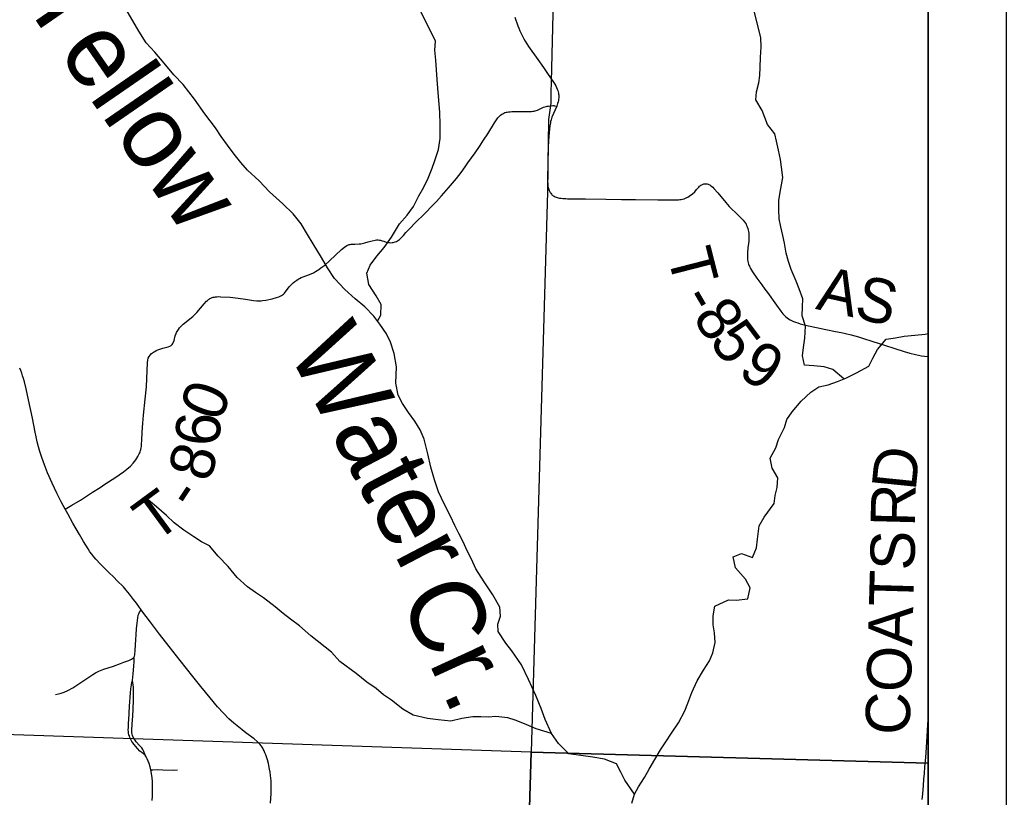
# Model space of a CAD drawing. Extents: x -14196 to 143, y -6096 to 28.
# Drawn here: x 63.739 to 65.003, y 17.71 to 18.706 of the extents above; entities that cross this region are included whole.
import ezdxf

# ---------------------------------------------------------------- set-up
doc = ezdxf.new("R2010")
doc.units = 0
for name, color, linetype in [('GM_X_Corporation', 7, 'Continuous'), ('GM_X_County_Road', 7, 'Continuous'), ('GM_X_Minor_River', 7, 'Continuous'), ('GM_X_Minor_River_Text', 7, 'Continuous'), ('GM_X_Township_Road', 7, 'Continuous'), ('GM_X_Township_Road_Text', 7, 'Continuous'), ('SH_Data', 7, 'Continuous')]:
    doc.layers.add(name, color=color, linetype=linetype)

msp = doc.modelspace()

# ---------------------------------------------------------------- linework, layer by layer
at = {"layer": 'GM_X_Corporation'}
for points in [[(58.1028, 16.8985), (64.9028, 16.8985), (64.9028, 18.7286), (64.4266, 18.7347), (64.3696, 18.7343), (63.6879, 18.7414), (63.0887, 18.7577), (62.5403, 18.7731)], [(62.3117, 16.8985), (64.9028, 16.8985), (64.9028, 18.7286), (64.4266, 18.7347), (64.3696, 18.7343), (63.6879, 18.7414), (63.0887, 18.7577), (62.5403, 18.7731)]]:
    msp.add_lwpolyline(points, dxfattribs=at)
for points in [[(64.9028, 17.7536), (64.9028, 18.7274), (64.7157, 18.7298), (64.4224, 18.7316), (64.4198, 18.6269), (64.4192, 18.6133), (64.4194, 18.5996), (64.4162, 18.5787), (64.4151, 18.4859), (64.394, 17.7675)], [(63.3498, 16.8985), (64.3679, 16.8985), (64.394, 17.7675), (63.3993, 17.801)], [(64.3679, 16.8985), (64.9028, 16.8985), (64.9028, 17.7536), (64.394, 17.7675)]]:
    msp.add_lwpolyline(points, close=True, dxfattribs=at)
at = {"layer": 'GM_X_County_Road'}
for points in [[(63.797, 18.0791), (63.792, 18.0884), (63.7864, 18.0994), (63.7803, 18.1122), (63.7744, 18.1257), (63.7704, 18.136), (63.7672, 18.1453), (63.7648, 18.153), (63.7631, 18.1589), (63.7613, 18.1655), (63.7598, 18.1719), (63.7585, 18.1779), (63.7551, 18.1955), (63.7502, 18.2193), (63.7471, 18.2333), (63.7448, 18.2423), (63.7437, 18.2464), (63.7425, 18.2501), (63.7415, 18.2534), (63.7403, 18.2566), (63.7388, 18.2598)], [(63.8943, 17.9502), (63.8883, 17.9584), (63.8846, 17.9633), (63.8795, 17.9699), (63.8775, 17.9725), (63.8754, 17.9751), (63.8736, 17.9772), (63.8717, 17.9794), (63.8638, 17.9874), (63.8594, 17.9917), (63.8532, 17.9978), (63.8423, 18.0087), (63.8364, 18.015), (63.8338, 18.0181), (63.8313, 18.0212), (63.8288, 18.0245), (63.8264, 18.0282), (63.8205, 18.0376), (63.8153, 18.0466), (63.8071, 18.0612), (63.8003, 18.0731), (63.797, 18.0791)], [(64.0602, 17.7023), (64.0608, 17.7147), (64.061, 17.7222), (64.0608, 17.731), (64.0606, 17.7343), (64.0603, 17.7378), (64.0597, 17.7419), (64.059, 17.7459), (64.0574, 17.7532), (64.0561, 17.7579), (64.055, 17.7616), (64.0541, 17.7643), (64.053, 17.7669), (64.0519, 17.7694), (64.0509, 17.7715), (64.0502, 17.7728), (64.0493, 17.774), (64.0486, 17.7752), (64.0478, 17.7763), (64.0468, 17.7776), (64.0457, 17.7787), (64.0444, 17.7801), (64.043, 17.7814), (64.0392, 17.7847), (64.0287, 17.7924), (64.0238, 17.7962), (64.0194, 17.7996), (64.0132, 17.8047), (64.0068, 17.8105), (63.9998, 17.8175), (63.9923, 17.8257), (63.9827, 17.8371), (63.9709, 17.8516), (63.9605, 17.8646), (63.9445, 17.8851), (63.9303, 17.9031), (63.9181, 17.9187), (63.9066, 17.934), (63.8953, 17.9488), (63.8943, 17.9502)]]:
    msp.add_lwpolyline(points, dxfattribs=at)
at = {"layer": 'GM_X_Minor_River'}
for points in [[(64.5267, 17.7137), (64.514, 17.7318), (64.509, 17.742), (64.5036, 17.7526), (64.488, 17.7585), (64.4731, 17.761), (64.4576, 17.7631), (64.4424, 17.7653), (64.429, 17.7788), (64.4201, 17.7917), (64.412, 17.8094), (64.4069, 17.8234), (64.3999, 17.8401), (64.3953, 17.8503), (64.3906, 17.8609), (64.3817, 17.8794), (64.3694, 17.8975), (64.3617, 17.9073), (64.3517, 17.9221), (64.3516, 17.9315), (64.3549, 17.9418), (64.354, 17.9536), (64.3451, 17.9691), (64.334, 17.9861), (64.3232, 18.0027), (64.3177, 18.0148), (64.3123, 18.0258), (64.3069, 18.0371), (64.3015, 18.0477), (64.2964, 18.0583), (64.2906, 18.07), (64.2829, 18.0852), (64.2755, 18.1011), (64.2701, 18.1166), (64.2657, 18.1329), (64.2618, 18.15), (64.257, 18.1689), (64.252, 18.1807), (64.245, 18.192), (64.237, 18.2029), (64.2293, 18.2143), (64.2238, 18.2252), (64.2207, 18.2404), (64.2216, 18.2617), (64.2187, 18.2788), (64.214, 18.2932), (64.2086, 18.3038), (64.2002, 18.3163), (64.1925, 18.3264), (64.181, 18.3385), (64.1687, 18.3487), (64.1554, 18.3607), (64.1423, 18.3746), (64.1331, 18.3886), (64.1254, 18.4018), (64.115, 18.4192), (64.1076, 18.4313), (64.0995, 18.4446), (64.0892, 18.4578), (64.0758, 18.4706), (64.0589, 18.486), (64.0455, 18.4999), (64.0306, 18.5135), (64.0221, 18.5233), (64.0137, 18.5339), (64.0052, 18.5456), (63.9968, 18.5569), (63.9895, 18.5679), (63.976, 18.5856), (63.9629, 18.6045), (63.9483, 18.6234), (63.9365, 18.6358), (63.9238, 18.6509), (63.9119, 18.6649), (63.9008, 18.6769), (63.8915, 18.6917), (63.866, 18.736)], [(64.1974, 18.32), (64.2016, 18.3277), (64.2018, 18.3414), (64.1956, 18.3527), (64.186, 18.3671), (64.1836, 18.3815), (64.188, 18.3918), (64.1966, 18.4033), (64.2056, 18.4144), (64.215, 18.4278), (64.2254, 18.4446), (64.2351, 18.4561), (64.2434, 18.4672), (64.2504, 18.4806), (64.2568, 18.4917), (64.2623, 18.5035), (64.2671, 18.5161), (64.2708, 18.526), (64.2756, 18.5402), (64.2774, 18.5542), (64.2776, 18.5721), (64.277, 18.5873), (64.2762, 18.5983), (64.2749, 18.6132), (64.2736, 18.6299), (64.2718, 18.6546), (64.2709, 18.6675), (64.2715, 18.6789), (64.249, 18.7248)], [(64.7949, 18.2461), (64.7808, 18.2579), (64.7694, 18.2616), (64.7561, 18.2626), (64.7444, 18.2637), (64.7416, 18.2758), (64.743, 18.2861), (64.7448, 18.2982), (64.7454, 18.3138), (64.7415, 18.3267), (64.7417, 18.3385), (64.742, 18.3488), (64.7373, 18.3613), (64.7338, 18.3715), (64.7272, 18.3863), (64.7237, 18.3965), (64.7209, 18.4071), (64.7185, 18.42), (64.7165, 18.4299), (64.7141, 18.4409), (64.7118, 18.4511), (64.7113, 18.4633), (64.7115, 18.4751), (64.714, 18.4903), (64.7165, 18.5044), (64.7149, 18.5173), (64.7136, 18.5272), (64.7112, 18.5393), (64.7085, 18.5507), (64.7065, 18.5602), (64.6969, 18.5723), (64.6899, 18.5901), (64.6818, 18.6037), (64.6828, 18.614), (64.6857, 18.6254), (64.6872, 18.6349), (64.6874, 18.6456), (64.6881, 18.6578), (64.6887, 18.6715), (64.6882, 18.6832), (64.6798, 18.7178)], [(64.6067, 17.8592), (64.6149, 17.8725), (64.6224, 17.8848), (64.6268, 17.8951), (64.6297, 17.908), (64.6288, 17.9205), (64.6272, 17.9308), (64.6271, 17.9425), (64.6293, 17.9547), (64.647, 17.9629), (64.6569, 17.9622), (64.6716, 17.9643), (64.6745, 17.9783), (64.6687, 17.9893), (64.6557, 18.004), (64.6529, 18.018), (64.6638, 18.0223), (64.6779, 18.0171), (64.6827, 18.0297), (64.6841, 18.0407), (64.6862, 18.0579), (64.6925, 18.0689), (64.7053, 18.0862), (64.7067, 18.0964), (64.7092, 18.1067), (64.7102, 18.1193), (64.7029, 18.1314), (64.7005, 18.1443), (64.7076, 18.1576), (64.7112, 18.1683), (64.7187, 18.1836), (64.7216, 18.1939), (64.7287, 18.2038), (64.7399, 18.2176), (64.7523, 18.2291), (64.7625, 18.2357), (64.7746, 18.2385), (64.7867, 18.2428), (64.7973, 18.2471), (64.8108, 18.2536), (64.8267, 18.2622), (64.8319, 18.2725), (64.8378, 18.2839), (64.8491, 18.297), (64.8608, 18.2986), (64.8722, 18.3006), (64.8858, 18.3019), (64.8987, 18.3035), (64.9028, 18.3041)], [(64.4202, 17.7916), (64.4004, 17.7975), (64.3855, 17.8039), (64.3737, 17.8087), (64.3642, 17.8116), (64.349, 17.8134), (64.3392, 17.8125), (64.3297, 17.8128), (64.3194, 17.8127), (64.3054, 17.8107), (64.2914, 17.8071), (64.2751, 17.8089), (64.2611, 17.8106), (64.2428, 17.815), (64.2299, 17.8225), (64.215, 17.8341), (64.205, 17.8409), (64.1955, 17.8491), (64.1836, 17.8574), (64.1699, 17.8683), (64.1489, 17.884), (64.1385, 17.8957), (64.1117, 17.9167), (64.0972, 17.9295), (64.0857, 17.9381), (64.0762, 17.9453), (64.0662, 17.9539), (64.0513, 17.9652), (64.041, 17.9723), (64.0307, 17.9794), (64.0173, 17.9914), (64.0058, 18.0054), (63.9932, 18.019), (63.982, 18.0322), (63.9717, 18.037), (63.9618, 18.0434), (63.9492, 18.052), (63.9366, 18.0617), (63.9267, 18.0708), (63.914, 18.0821), (63.9007, 18.0933)], [(64.523, 17.7023), (64.5267, 17.7137), (64.5315, 17.7232), (64.5394, 17.7351), (64.5453, 17.7458), (64.5599, 17.7706), (64.5666, 17.7809), (64.5741, 17.792), (64.583, 17.805), (64.5908, 17.8206), (64.5949, 17.8302), (64.6001, 17.8439), (64.6067, 17.8592)]]:
    msp.add_lwpolyline(points, dxfattribs=at)
at = {"layer": 'GM_X_Township_Road'}
for points in [[(64.3733, 18.7098), (64.3745, 18.706), (64.3757, 18.7023), (64.377, 18.6984), (64.3782, 18.6954), (64.3796, 18.6921), (64.3811, 18.6889), (64.3829, 18.6854), (64.3846, 18.682), (64.3865, 18.6789), (64.3909, 18.6721), (64.4027, 18.6553), (64.4099, 18.6452), (64.4152, 18.6376), (64.4228, 18.6263), (64.4243, 18.6239), (64.4256, 18.6216), (64.4265, 18.6197), (64.4274, 18.6176), (64.4281, 18.6157), (64.4286, 18.614), (64.429, 18.6124), (64.4292, 18.611), (64.4294, 18.6096), (64.4295, 18.6079), (64.4295, 18.6064), (64.4293, 18.6048), (64.4291, 18.6029), (64.4287, 18.6012), (64.428, 18.5989), (64.4274, 18.5973), (64.4268, 18.5958)], [(63.797, 18.0791), (63.8056, 18.0841), (63.8166, 18.0907), (63.8218, 18.094), (63.8269, 18.0974), (63.832, 18.1008), (63.8419, 18.107), (63.8481, 18.111), (63.8574, 18.1171), (63.8605, 18.1192), (63.8718, 18.1267), (63.8762, 18.1302), (63.8808, 18.1343), (63.8842, 18.138), (63.8859, 18.1401), (63.8876, 18.1424), (63.889, 18.1445), (63.8903, 18.1466), (63.8912, 18.1481), (63.8921, 18.1498), (63.8927, 18.1512), (63.8933, 18.1527), (63.8938, 18.1542), (63.8942, 18.1557), (63.8945, 18.1575), (63.8947, 18.1594), (63.895, 18.163), (63.8952, 18.1672), (63.8957, 18.1776), (63.8968, 18.1892), (63.8974, 18.1996), (63.8996, 18.22), (63.9011, 18.2358), (63.9026, 18.267), (63.9029, 18.2701), (63.9036, 18.2724), (63.9046, 18.2746), (63.906, 18.2766), (63.9077, 18.2784), (63.9088, 18.2793), (63.9101, 18.2802), (63.912, 18.2813), (63.9138, 18.2823), (63.9158, 18.2833), (63.9183, 18.2843), (63.9224, 18.2855), (63.929, 18.2871), (63.9313, 18.288), (63.9322, 18.2884), (63.9329, 18.289), (63.9336, 18.2895), (63.9342, 18.2903), (63.9349, 18.2913), (63.9355, 18.2924), (63.9366, 18.2952), (63.9382, 18.3012), (63.9392, 18.3041), (63.9398, 18.3055), (63.9405, 18.3068), (63.9421, 18.3095), (63.9434, 18.3114), (63.9447, 18.3129), (63.9484, 18.3162), (63.9605, 18.326), (63.9657, 18.331), (63.9752, 18.3424), (63.9782, 18.3456), (63.9793, 18.3465), (63.9806, 18.3476), (63.9816, 18.3483), (63.9826, 18.3489), (63.9839, 18.3496), (63.9855, 18.3502), (63.9869, 18.3507), (63.9885, 18.351), (63.9899, 18.3513), (63.9915, 18.3514), (63.9937, 18.3515), (63.9965, 18.3514), (64.0083, 18.3508), (64.0188, 18.3497), (64.028, 18.3484), (64.0384, 18.3466), (64.0427, 18.3462), (64.0444, 18.346), (64.0464, 18.3461), (64.0481, 18.3462), (64.0501, 18.3464), (64.0543, 18.3471), (64.0621, 18.3488), (64.068, 18.3503), (64.0709, 18.3512), (64.0725, 18.352), (64.0741, 18.3529), (64.0754, 18.3537), (64.0766, 18.3547), (64.0779, 18.356), (64.0791, 18.3573), (64.0832, 18.3626), (64.0847, 18.3644), (64.0876, 18.3675), (64.0893, 18.3693), (64.0913, 18.3709), (64.0938, 18.3727), (64.0954, 18.3738), (64.0975, 18.3748), (64.0996, 18.3758), (64.102, 18.3768), (64.1101, 18.3799), (64.1152, 18.3822), (64.1176, 18.3835), (64.1201, 18.385), (64.1222, 18.3864), (64.1247, 18.3882), (64.1296, 18.392), (64.1356, 18.3973), (64.151, 18.4118), (64.1549, 18.4149), (64.158, 18.4169), (64.159, 18.4175), (64.1601, 18.418), (64.1611, 18.4183), (64.1621, 18.4184), (64.1633, 18.4186), (64.1682, 18.4188), (64.1738, 18.419), (64.1757, 18.4192), (64.1775, 18.4195), (64.1811, 18.4205), (64.1853, 18.4217), (64.1906, 18.4232), (64.1943, 18.4239), (64.1961, 18.4241), (64.1981, 18.4241), (64.1996, 18.424), (64.201, 18.4238), (64.2021, 18.4236), (64.2032, 18.4232), (64.2053, 18.4224), (64.2082, 18.4214), (64.2113, 18.4208), (64.2128, 18.4207), (64.2144, 18.4206), (64.2159, 18.4207), (64.2175, 18.4209), (64.2199, 18.4216), (64.2216, 18.4223), (64.2229, 18.423), (64.2242, 18.4239), (64.2255, 18.4248), (64.2271, 18.4263), (64.2305, 18.4298), (64.2337, 18.4336), (64.2362, 18.4362), (64.24, 18.4402), (64.2442, 18.4446), (64.2486, 18.449), (64.2548, 18.4551), (64.261, 18.4612), (64.2653, 18.4656), (64.2727, 18.4734), (64.2792, 18.4806), (64.288, 18.4908), (64.2983, 18.503), (64.3046, 18.5106), (64.3096, 18.5177), (64.3131, 18.5228), (64.3224, 18.5359), (64.3279, 18.544), (64.333, 18.5519), (64.3384, 18.5602), (64.3473, 18.5744), (64.3496, 18.5781), (64.3514, 18.5806), (64.3526, 18.582), (64.3538, 18.5832), (64.355, 18.5842), (64.3564, 18.5852), (64.3577, 18.586), (64.3591, 18.5867), (64.3604, 18.5873), (64.362, 18.5878), (64.3634, 18.5881), (64.365, 18.5884), (64.3672, 18.5885), (64.3694, 18.5886), (64.3786, 18.589), (64.3871, 18.5889), (64.3944, 18.589), (64.3962, 18.5891), (64.398, 18.5893), (64.3992, 18.5895), (64.4004, 18.5899), (64.4021, 18.5904), (64.4038, 18.5912), (64.4099, 18.5943), (64.4115, 18.5949), (64.4134, 18.5953), (64.4148, 18.5955), (64.4164, 18.5958), (64.4189, 18.596), (64.4219, 18.5963), (64.423, 18.5963), (64.4242, 18.5962), (64.4268, 18.5958)], [(64.4268, 18.5958), (64.4226, 18.5862), (64.4208, 18.5816), (64.4197, 18.578), (64.4191, 18.5759), (64.4187, 18.5738), (64.4181, 18.5704), (64.4176, 18.5665), (64.4167, 18.5573), (64.4159, 18.5437), (64.4155, 18.5296), (64.4154, 18.5172), (64.4152, 18.5079), (64.4152, 18.5004), (64.4154, 18.4949), (64.4156, 18.493), (64.4159, 18.4912), (64.4162, 18.4899), (64.4166, 18.4888), (64.417, 18.4876), (64.4176, 18.4865), (64.4183, 18.4851), (64.4192, 18.484), (64.42, 18.4829), (64.4208, 18.482), (64.4215, 18.4814), (64.4223, 18.4808), (64.4234, 18.4802), (64.4247, 18.4796), (64.426, 18.479), (64.4274, 18.4785), (64.4289, 18.4781), (64.4304, 18.4779), (64.4324, 18.4775), (64.4347, 18.4773), (64.4384, 18.4771), (64.4405, 18.477), (64.443, 18.477), (64.4515, 18.4769), (64.4639, 18.4767), (64.4898, 18.4765), (64.5097, 18.476), (64.5277, 18.4759), (64.5563, 18.4755), (64.5774, 18.4755), (64.5802, 18.4755), (64.5827, 18.4757), (64.5845, 18.4759), (64.5861, 18.4762), (64.5882, 18.4766), (64.59, 18.477), (64.5919, 18.4776), (64.5936, 18.4784), (64.5949, 18.4791), (64.5964, 18.4801), (64.6009, 18.4834), (64.6036, 18.4859), (64.6061, 18.4887), (64.6089, 18.492), (64.6097, 18.4929), (64.6107, 18.4937), (64.6117, 18.4944), (64.6128, 18.495), (64.6136, 18.4954), (64.6145, 18.4957), (64.6153, 18.496), (64.6163, 18.4961), (64.6174, 18.4962), (64.6186, 18.4962), (64.6198, 18.496), (64.6209, 18.4956), (64.6218, 18.4952), (64.6229, 18.4947), (64.624, 18.494), (64.6252, 18.493), (64.6268, 18.4916), (64.6283, 18.4901), (64.6331, 18.4844), (64.6434, 18.4722), (64.648, 18.4672), (64.6514, 18.4636), (64.6558, 18.4593), (64.6638, 18.4517), (64.6656, 18.4497), (64.667, 18.448), (64.6684, 18.4461), (64.6695, 18.4442), (64.6702, 18.4428), (64.671, 18.441), (64.6717, 18.4388), (64.6723, 18.4368), (64.6727, 18.4349), (64.6728, 18.4328), (64.673, 18.431), (64.673, 18.4285), (64.673, 18.4261), (64.6728, 18.4227), (64.6725, 18.4194), (64.6719, 18.414), (64.6714, 18.4078), (64.6713, 18.405), (64.6713, 18.4023), (64.6713, 18.4006), (64.6714, 18.3989), (64.6717, 18.3965), (64.6721, 18.3948), (64.6725, 18.3933), (64.673, 18.3919), (64.6737, 18.3904), (64.6744, 18.3891), (64.6751, 18.3876), (64.6777, 18.3834), (64.6834, 18.3752), (64.6895, 18.3667), (64.6935, 18.3611), (64.6968, 18.3566), (64.7083, 18.3405), (64.7138, 18.333), (64.7166, 18.3296), (64.7184, 18.3277), (64.7201, 18.3261), (64.722, 18.3245), (64.724, 18.323), (64.726, 18.3218), (64.7283, 18.3206), (64.7304, 18.3196), (64.7329, 18.3187), (64.7356, 18.3177), (64.7388, 18.3168), (64.7439, 18.3154), (64.7496, 18.3141), (64.7599, 18.3118), (64.7715, 18.3093), (64.7842, 18.3068), (64.7915, 18.3055), (64.7951, 18.3048), (64.7968, 18.3044), (64.804, 18.3026), (64.8135, 18.2998), (64.8188, 18.2982), (64.8318, 18.294), (64.8466, 18.2893), (64.8602, 18.2849), (64.872, 18.281), (64.8792, 18.2789), (64.8864, 18.2771), (64.8905, 18.2763), (64.8943, 18.2756), (64.8979, 18.2752), (64.9017, 18.2747), (64.9028, 18.2747)], [(63.8849, 17.8891), (63.8858, 17.8905), (63.8864, 17.8923), (63.8868, 17.8985), (63.8876, 17.9115), (63.8881, 17.9183), (63.8886, 17.9257), (63.8892, 17.9331), (63.89, 17.9399), (63.8907, 17.943), (63.8913, 17.9451), (63.8922, 17.9469), (63.8935, 17.9489), (63.8943, 17.9502)], [(63.8359, 17.8692), (63.8368, 17.8697), (63.8401, 17.8713), (63.8465, 17.8738), (63.8588, 17.878), (63.8681, 17.8814), (63.8722, 17.8829), (63.8786, 17.8852), (63.8819, 17.8867), (63.8835, 17.8877), (63.8849, 17.8891)], [(63.8835, 17.8596), (63.8843, 17.868), (63.8852, 17.8777), (63.8855, 17.8839), (63.8856, 17.8851), (63.8856, 17.8866), (63.8853, 17.8878), (63.8849, 17.8891)], [(63.7947, 17.8442), (63.7956, 17.8445), (63.8007, 17.8467), (63.8067, 17.85), (63.8135, 17.8543), (63.8273, 17.8638), (63.8325, 17.8672), (63.8359, 17.8692)], [(63.8995, 17.7638), (63.8951, 17.7672), (63.8929, 17.7689), (63.8897, 17.7721), (63.8854, 17.7773), (63.8837, 17.7794), (63.8825, 17.7811), (63.8812, 17.7836), (63.8799, 17.7864), (63.8793, 17.7883), (63.8788, 17.7899), (63.8783, 17.7917), (63.8781, 17.7938), (63.878, 17.7962), (63.8781, 17.7991), (63.8782, 17.8016), (63.8783, 17.8034), (63.8784, 17.8056), (63.8786, 17.8085), (63.8795, 17.8266), (63.8806, 17.8436), (63.8813, 17.8489), (63.882, 17.8537), (63.8827, 17.857), (63.8835, 17.8596)], [(63.8995, 17.7638), (63.8978, 17.7683), (63.8964, 17.7712), (63.8951, 17.7731), (63.8924, 17.7762), (63.8881, 17.781), (63.8867, 17.7828), (63.8855, 17.7846), (63.8843, 17.7867), (63.8834, 17.7888), (63.883, 17.7907), (63.8827, 17.7929), (63.8825, 17.7954), (63.8829, 17.8034), (63.8836, 17.8141), (63.884, 17.8221), (63.8846, 17.8345), (63.8848, 17.8412), (63.8847, 17.846), (63.8846, 17.8503), (63.8844, 17.8545), (63.8835, 17.8596)], [(63.7848, 17.8417), (63.7886, 17.8424), (63.7921, 17.8433), (63.7947, 17.8442)], [(64.8949, 17.707), (64.8958, 17.7143), (64.8968, 17.7248), (64.8974, 17.7328), (64.898, 17.7402), (64.8986, 17.7489), (64.8996, 17.7606), (64.9006, 17.7735), (64.902, 17.7949), (64.9025, 17.8035), (64.9028, 17.8082)], [(63.9069, 17.7449), (63.906, 17.7488), (63.9045, 17.7532), (63.9033, 17.7562), (63.9021, 17.7591), (63.9009, 17.7614), (63.8995, 17.7638)], [(63.9069, 17.7449), (63.9095, 17.745), (63.9155, 17.7452), (63.9222, 17.7451), (63.9363, 17.7447), (63.9411, 17.7448)], [(63.9085, 17.7058), (63.9088, 17.711), (63.909, 17.7172), (63.9089, 17.7236), (63.9088, 17.7295), (63.9084, 17.7353), (63.9069, 17.7449)]]:
    msp.add_lwpolyline(points, dxfattribs=at)
at = {"layer": 'SH_Data'}
for p, q in [((65.0028, 23.7985), (65.0028, 16.7985)), ((64.9028, 23.6985), (64.9028, 16.8985))]:
    msp.add_line(p, q, dxfattribs=at)

# ---------------------------------------------------------------- texts
at = {"layer": 'GM_X_Minor_River_Text'}
for s, height, rotation, p in [('Yellow', 0.09467, 304.6008, (63.7388, 18.7352)), ('Water', 0.09463, 297.5926, (64.0811, 18.2837)), ('Cr.', 0.0946, 294.6392, (64.2245, 17.9655))]:
    msp.add_text(s, height=height, rotation=rotation, dxfattribs=at).set_placement(p)
at = {"layer": 'GM_X_Township_Road_Text'}
for s, height, rotation, p in [('T', 0.0568, 284.3876, (64.5681, 18.4058)), ('A', 0.0568, 347.3554, (64.7575, 18.3359)), ('S', 0.0568, 346.427, (64.806, 18.325)), ('-', 0.0568, 300.3281, (64.5852, 18.3487)), ('8', 0.0568, 304.9762, (64.5997, 18.3244)), ('5', 0.0568, 306.9029, (64.621, 18.294)), ('9', 0.0568, 326.1694, (64.657, 18.2518)), ('0', 0.0568, 69.5554, (63.9959, 18.1894)), ('6', 0.0568, 85.7773, (63.9942, 18.1586)), ('8', 0.0568, 73.6734, (63.982, 18.1122)), ('D', 0.0568, 84.1799, (64.8867, 18.1016)), ('T', 0.0568, 36.3547, (63.9122, 18.035)), ('-', 0.0568, 56.6059, (63.9615, 18.076)), ('R', 0.0568, 88.5479, (64.8856, 18.0561)), ('COATS', 0.05682, 88.3574, (64.8789, 17.7891))]:
    msp.add_text(s, height=height, rotation=rotation, dxfattribs=at).set_placement(p)

doc.saveas('drawing.dxf')
